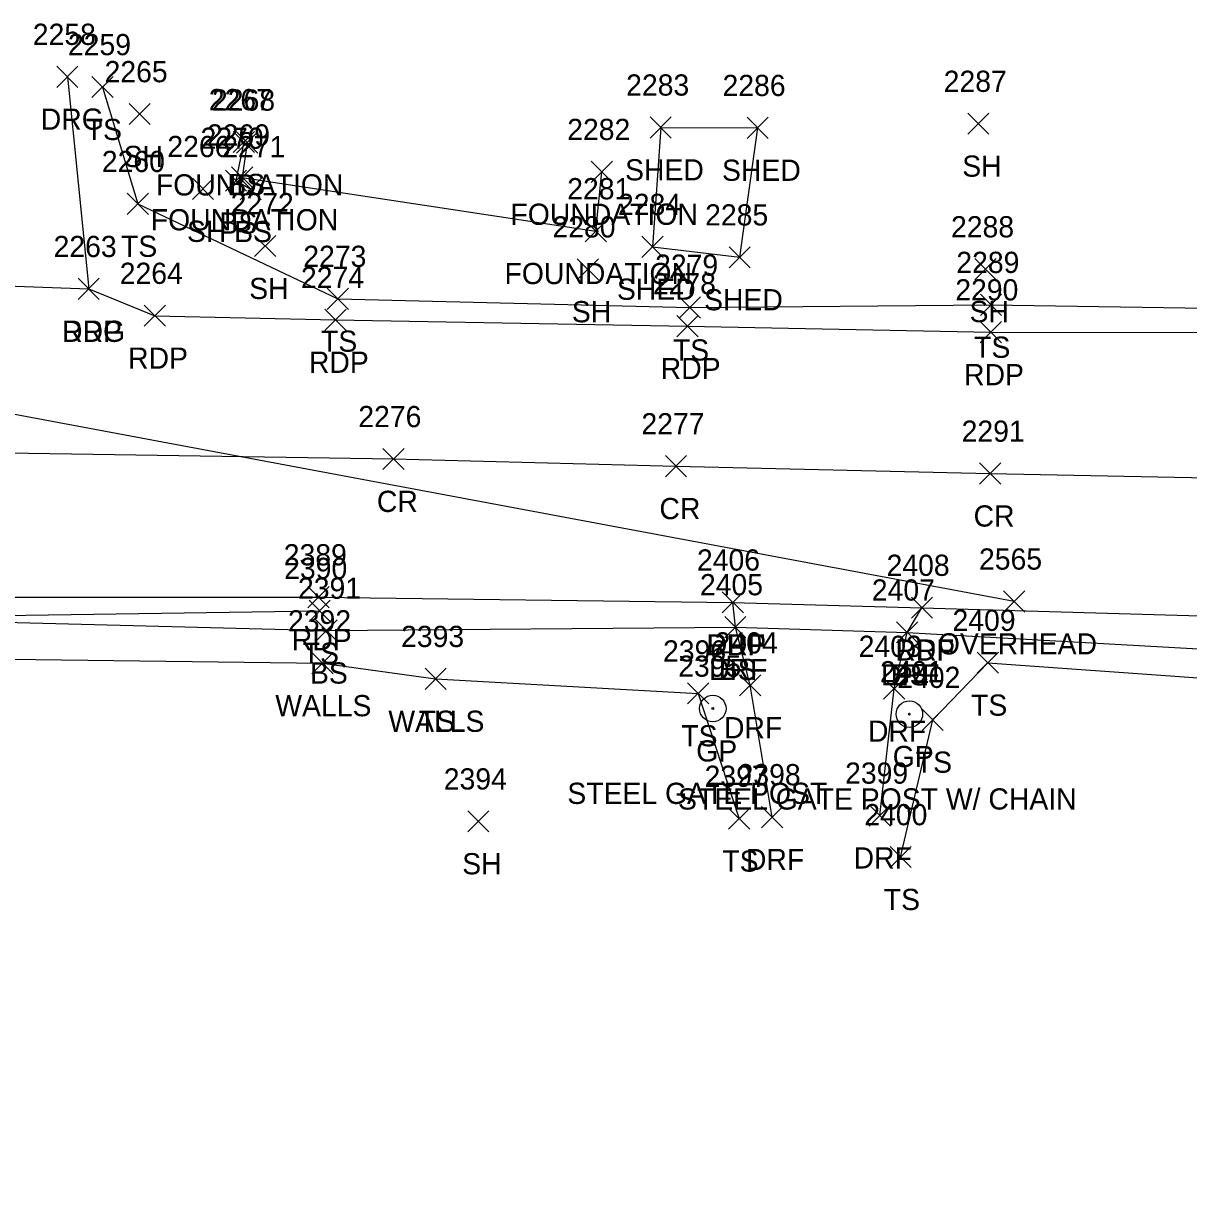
# Model space of a CAD drawing. Extents: x 1611797 to 1633212, y 298978 to 305475.
# Drawn here: x 1615051.7 to 1615161.6, y 301442.9 to 301553.2 of the extents above; entities that cross this region are included whole.
import ezdxf

# ---------------------------------------------------------------- set-up
doc = ezdxf.new("R2010")
doc.units = 0
for name, color, linetype in [('L_A', 7, 'Continuous'), ('L_I', 7, 'Continuous'), ('L_TIC', 7, 'Continuous'), ('LBC', 7, 'Continuous'), ('LELB', 7, 'Continuous'), ('LWS', 7, 'Continuous'), ('P_A', 7, 'Continuous'), ('P_I', 7, 'Continuous'), ('P_TIC', 7, 'Continuous'), ('PET', 7, 'Continuous'), ('PRC', 7, 'Continuous'), ('R_A', 7, 'Continuous'), ('R_C', 7, 'Continuous'), ('R_I', 7, 'Continuous'), ('R_TIC', 7, 'Continuous'), ('RDF', 7, 'Continuous'), ('RDG', 7, 'Continuous'), ('RGP', 7, 'Continuous'), ('U_A', 7, 'Continuous'), ('U_I', 7, 'Continuous'), ('U_TIC', 7, 'Continuous'), ('UCO', 7, 'Continuous')]:
    doc.layers.add(name, color=color, linetype=linetype)

msp = doc.modelspace()

# ---------------------------------------------------------------- linework, layer by layer
at = {"layer": 'L_TIC'}
for points in [[(1615058.18, 301546.2), (1615060.18, 301548.2)], [(1615060.18, 301546.2), (1615058.18, 301548.2)], [(1615061.68, 301543.65), (1615063.68, 301545.65)], [(1615063.68, 301543.65), (1615061.68, 301545.65)], [(1615110.82, 301542.39), (1615112.82, 301544.39)], [(1615112.82, 301542.39), (1615110.82, 301544.39)], [(1615110.82, 301542.39), (1615112.82, 301544.39)], [(1615112.82, 301542.39), (1615110.82, 301544.39)], [(1615119.97, 301542.35), (1615121.97, 301544.35)], [(1615121.97, 301542.35), (1615119.97, 301544.35)], [(1615119.97, 301542.35), (1615121.97, 301544.35)], [(1615121.97, 301542.35), (1615119.97, 301544.35)], [(1615140.77, 301542.74), (1615142.77, 301544.74)], [(1615142.77, 301542.74), (1615140.77, 301544.74)], [(1615071.51, 301541.01), (1615073.51, 301543.01)], [(1615073.51, 301541.01), (1615071.51, 301543.01)], [(1615071.81, 301540.97), (1615073.81, 301542.97)], [(1615073.81, 301540.97), (1615071.81, 301542.97)], [(1615105.26, 301538.2), (1615107.26, 301540.2)], [(1615107.26, 301538.2), (1615105.26, 301540.2)], [(1615070.76, 301537.37), (1615072.76, 301539.37)], [(1615072.76, 301537.37), (1615070.76, 301539.37)], [(1615071.34, 301537.68), (1615073.34, 301539.68)], [(1615073.34, 301537.68), (1615071.34, 301539.68)], [(1615067.65, 301536.59), (1615069.65, 301538.59)], [(1615069.65, 301536.59), (1615067.65, 301538.59)], [(1615072.15, 301536.57), (1615074.15, 301538.57)], [(1615074.15, 301536.57), (1615072.15, 301538.57)], [(1615061.51, 301535.18), (1615063.51, 301537.18)], [(1615063.51, 301535.18), (1615061.51, 301537.18)], [(1615104.7, 301532.61), (1615106.7, 301534.61)], [(1615106.7, 301532.61), (1615104.7, 301534.61)], [(1615073.52, 301531.2), (1615075.52, 301533.2)], [(1615075.52, 301531.2), (1615073.52, 301533.2)], [(1615110.05, 301531.13), (1615112.05, 301533.13)], [(1615112.05, 301531.13), (1615110.05, 301533.13)], [(1615118.27, 301530.14), (1615120.27, 301532.14)], [(1615120.27, 301530.14), (1615118.27, 301532.14)], [(1615103.95, 301529.01), (1615105.95, 301531.01)], [(1615105.95, 301529.01), (1615103.95, 301531.01)], [(1615141.46, 301529.02), (1615143.46, 301531.02)], [(1615143.46, 301529.02), (1615141.46, 301531.02)], [(1615080.37, 301526.23), (1615082.37, 301528.23)], [(1615082.37, 301526.23), (1615080.37, 301528.23)], [(1615141.97, 301525.66), (1615143.97, 301527.66)], [(1615143.97, 301525.66), (1615141.97, 301527.66)], [(1615113.56, 301525.4), (1615115.56, 301527.4)], [(1615115.56, 301525.4), (1615113.56, 301527.4)], [(1615078.65, 301496.8), (1615080.65, 301498.8)], [(1615080.65, 301496.8), (1615078.65, 301498.8)], [(1615079.3, 301494.93), (1615081.3, 301496.93)], [(1615081.3, 301494.93), (1615079.3, 301496.93)], [(1615117.86, 301495.26), (1615119.86, 301497.26)], [(1615119.86, 301495.26), (1615117.86, 301497.26)], [(1615134.07, 301494.76), (1615136.07, 301496.76)], [(1615136.07, 301494.76), (1615134.07, 301496.76)], [(1615078.93, 301491.85), (1615080.93, 301493.85)], [(1615080.93, 301491.85), (1615078.93, 301493.85)], [(1615141.68, 301491.9), (1615143.68, 301493.9)], [(1615143.68, 301491.9), (1615141.68, 301493.9)], [(1615089.59, 301490.38), (1615091.59, 301492.38)], [(1615091.59, 301490.38), (1615089.59, 301492.38)], [(1615089.59, 301490.38), (1615091.59, 301492.38)], [(1615091.59, 301490.38), (1615089.59, 301492.38)], [(1615114.35, 301489.01), (1615116.35, 301491.01)], [(1615116.35, 301489.01), (1615114.35, 301491.01)], [(1615136.47, 301486.52), (1615138.47, 301488.52)], [(1615138.47, 301486.52), (1615136.47, 301488.52)], [(1615118.22, 301477.19), (1615120.22, 301479.19)], [(1615120.22, 301477.19), (1615118.22, 301479.19)], [(1615093.62, 301476.94), (1615095.62, 301478.94)], [(1615095.62, 301476.94), (1615093.62, 301478.94)], [(1615133.45, 301473.57), (1615135.45, 301475.57)], [(1615135.45, 301473.57), (1615133.45, 301475.57)]]:
    msp.add_lwpolyline(points, dxfattribs=at)
at = {"layer": 'LBC'}
for points in [[(1615111.82, 301543.39), (1615111.05, 301532.13), (1615119.27, 301531.14), (1615120.97, 301543.35)], [(1615111.82, 301543.39), (1615120.97, 301543.35)], [(1615072.81, 301541.97), (1615072.34, 301538.68), (1615105.7, 301533.61), (1615106.26, 301539.2)]]:
    msp.add_lwpolyline(points, dxfattribs=at)
at = {"layer": 'LELB'}
for points in [[(1615059.18, 301547.2), (1615062.51, 301536.18), (1615081.37, 301527.23), (1615114.56, 301526.4), (1615142.97, 301526.66), (1615173.5, 301526.19), (1615179.61, 301530.25), (1615183.9, 301542.38)], [(1615072.51, 301542.01), (1615071.76, 301538.37), (1615073.15, 301537.57)], [(1614397.99, 301442.92), (1614427.41, 301447.99), (1614467.33, 301454.21), (1614500.14, 301459.48), (1614527.47, 301463.02), (1614565.7, 301469.85), (1614602.21, 301474.32), (1614642.74, 301479.39), (1614671.43, 301482.88), (1614707.96, 301487.6), (1614751.26, 301491.29), (1614776.62, 301492.25), (1614790.7, 301492.68), (1614828.78, 301494.15), (1614870.95, 301494.61), (1614916.31, 301494.84), (1614940.92, 301495.39), (1614991.32, 301496.48), (1615024.25, 301496.97), (1615079.65, 301497.8)], [(1614828.4, 301489.61), (1614870.93, 301489.98), (1614915.2, 301490.29), (1614941, 301490.5), (1614991.24, 301495.14), (1615023.72, 301494.95), (1615046.23, 301496.83), (1615080.3, 301495.93), (1615118.86, 301496.26), (1615135.07, 301495.76), (1615182.71, 301493.09)], [(1615134.45, 301474.57), (1615137.47, 301487.52), (1615142.68, 301492.9), (1615182.79, 301490.04), (1615200.1, 301488.13), (1615232.28, 301484.35), (1615283.85, 301485.18), (1615309.14, 301482.74)], [(1615090.59, 301491.38), (1615115.35, 301490.01), (1615119.22, 301478.19)]]:
    msp.add_lwpolyline(points, dxfattribs=at)
at = {"layer": 'LWS'}
msp.add_lwpolyline([(1615042.98, 301493.34), (1615079.93, 301492.85), (1615090.59, 301491.38)], dxfattribs=at)
at = {"layer": 'P_TIC'}
for points in [[(1615056.87, 301527.16), (1615058.87, 301529.16)], [(1615058.87, 301527.16), (1615056.87, 301529.16)], [(1615063.1, 301524.63), (1615065.1, 301526.63)], [(1615065.1, 301524.63), (1615063.1, 301526.63)], [(1615080.15, 301524.24), (1615082.15, 301526.24)], [(1615082.15, 301524.24), (1615080.15, 301526.24)], [(1615113.34, 301523.65), (1615115.34, 301525.65)], [(1615115.34, 301523.65), (1615113.34, 301525.65)], [(1615141.95, 301523.07), (1615143.95, 301525.07)], [(1615143.95, 301523.07), (1615141.95, 301525.07)], [(1615085.61, 301511.12), (1615087.61, 301513.12)], [(1615087.61, 301511.12), (1615085.61, 301513.12)], [(1615112.26, 301510.44), (1615114.26, 301512.44)], [(1615114.26, 301510.44), (1615112.26, 301512.44)], [(1615141.89, 301509.74), (1615143.89, 301511.74)], [(1615143.89, 301509.74), (1615141.89, 301511.74)], [(1615078.54, 301498.08), (1615080.54, 301500.08)], [(1615080.54, 301498.08), (1615078.54, 301500.08)], [(1615117.63, 301497.59), (1615119.63, 301499.59)], [(1615119.63, 301497.59), (1615117.63, 301499.59)], [(1615135.46, 301497.09), (1615137.46, 301499.09)], [(1615137.46, 301497.09), (1615135.46, 301499.09)]]:
    msp.add_lwpolyline(points, dxfattribs=at)
at = {"layer": 'PET'}
for points in [[(1614788.72, 301523.73), (1614827.23, 301525.41), (1614870.98, 301525.9), (1614915.5, 301526.45), (1614947.72, 301526.56), (1615002.72, 301526.39), (1615034.13, 301526.35), (1615038.79, 301528.87), (1615057.87, 301528.16), (1615064.1, 301525.63), (1615081.15, 301525.24), (1615114.34, 301524.65), (1615142.95, 301524.07), (1615174.41, 301524.04)], [(1614791.19, 301496.95), (1614828.91, 301498.47), (1614871.19, 301499.14), (1614916.52, 301499.85), (1614942.85, 301499.63), (1614991.43, 301499.63), (1615024.63, 301499.6), (1615046.82, 301499.09), (1615079.54, 301499.08), (1615118.63, 301498.59), (1615136.46, 301498.09), (1615183.51, 301496.74)]]:
    msp.add_lwpolyline(points, dxfattribs=at)
at = {"layer": 'PRC'}
msp.add_lwpolyline([(1614363.42, 301453.92), (1614394.65, 301458.77), (1614425.51, 301463.7), (1614464.79, 301470.26), (1614497.93, 301475.41), (1614523.39, 301479.49), (1614563.69, 301485.47), (1614599.72, 301490.73), (1614640.43, 301496.25), (1614669.39, 301499.77), (1614706.96, 301503.6), (1614752.46, 301507.37), (1614790.97, 301509.52), (1614828.29, 301511.16), (1614871, 301512.22), (1614916.11, 301513.02), (1614945.75, 301513.16), (1615002.39, 301512.78), (1615048.11, 301512.72), (1615086.61, 301512.12), (1615113.26, 301511.44), (1615142.89, 301510.74), (1615196.64, 301509.68)], dxfattribs=at)
at = {"layer": 'R_TIC'}
for points in [[(1615054.86, 301547.17), (1615056.86, 301549.17)], [(1615056.86, 301547.17), (1615054.86, 301549.17)], [(1615056.87, 301527.16), (1615058.87, 301529.16)], [(1615058.87, 301527.16), (1615056.87, 301529.16)], [(1615117.63, 301497.59), (1615119.63, 301499.59)], [(1615119.63, 301497.59), (1615117.63, 301499.59)], [(1615135.46, 301497.09), (1615137.46, 301499.09)], [(1615137.46, 301497.09), (1615135.46, 301499.09)], [(1615117.86, 301495.26), (1615119.86, 301497.26)], [(1615119.86, 301495.26), (1615117.86, 301497.26)], [(1615134.07, 301494.76), (1615136.07, 301496.76)], [(1615136.07, 301494.76), (1615134.07, 301496.76)], [(1615119.25, 301489.77), (1615121.25, 301491.77)], [(1615121.25, 301489.77), (1615119.25, 301491.77)], [(1615132.83, 301489.45), (1615134.83, 301491.45)], [(1615134.83, 301489.45), (1615132.83, 301491.45)], [(1615121.33, 301477.34), (1615123.33, 301479.34)], [(1615123.33, 301477.34), (1615121.33, 301479.34)], [(1615131.48, 301477.49), (1615133.48, 301479.49)], [(1615133.48, 301477.49), (1615131.48, 301479.49)]]:
    msp.add_lwpolyline(points, dxfattribs=at)
at = {"layer": 'RDF'}
for points in [[(1615122.33, 301478.34), (1615120.25, 301490.77), (1615118.86, 301496.26), (1615118.63, 301498.59)], [(1615132.48, 301478.49), (1615133.83, 301490.45), (1615135.07, 301495.76), (1615136.46, 301498.09)]]:
    msp.add_lwpolyline(points, dxfattribs=at)
at = {"layer": 'RDG'}
msp.add_lwpolyline([(1615055.86, 301548.17), (1615057.87, 301528.16)], dxfattribs=at)
at = {"layer": 'RGP'}
for p, q in [((1615116.73, 301488.58), (1615116.73, 301488.58)), ((1615135.27, 301488.05), (1615135.27, 301488.05))]:
    msp.add_line(p, q, dxfattribs=at)
for centre, radius in [((1615116.73, 301488.58), 1.25), ((1615135.27, 301488.05), 1.25), ((1615116.73, 301488.58), 0.0833), ((1615135.27, 301488.05), 0.0833)]:
    msp.add_circle(centre, radius, dxfattribs=at)
at = {"layer": 'U_TIC'}
for points in [[(1615144.15, 301497.68), (1615146.15, 301499.68)], [(1615146.15, 301497.68), (1615144.15, 301499.68)]]:
    msp.add_lwpolyline(points, dxfattribs=at)
at = {"layer": 'UCO'}
msp.add_lwpolyline([(1615145.15, 301498.68), (1615000.44, 301525.73)], dxfattribs=at)

# ---------------------------------------------------------------- texts
at = {"layer": 'L_A'}
for s, p in [('TS', (1615057.59, 301542.2)), ('SH', (1615061.16, 301539.65)), ('SHED', (1615108.46, 301538.39)), ('SHED', (1615108.46, 301538.39)), ('SHED', (1615117.6, 301538.35)), ('SHED', (1615117.6, 301538.35)), ('SH', (1615140.26, 301538.74)), ('FOUNDATION', (1615064.21, 301536.97)), ('BS', (1615070.95, 301537.01)), ('FOUNDATION', (1615063.73, 301533.68)), ('BS', (1615070.2, 301533.37)), ('FOUNDATION', (1615097.65, 301534.2)), ('SH', (1615067.14, 301532.59)), ('BS', (1615071.59, 301532.57)), ('TS', (1615060.92, 301531.18)), ('FOUNDATION', (1615097.09, 301528.61)), ('SH', (1615073.01, 301527.2)), ('SHED', (1615107.69, 301527.13)), ('SHED', (1615115.91, 301526.14)), ('SH', (1615103.44, 301525.01)), ('SH', (1615140.95, 301525.02)), ('TS', (1615079.78, 301522.23)), ('TS', (1615112.97, 301521.4)), ('TS', (1615141.38, 301521.66)), ('TS', (1615078.06, 301492.8)), ('BS', (1615078.74, 301490.93)), ('BS', (1615117.3, 301491.26)), ('BS', (1615133.51, 301490.76)), ('WALLS', (1615075.47, 301487.85)), ('TS', (1615141.09, 301487.9)), ('WALLS', (1615086.13, 301486.38)), ('TS', (1615089, 301486.38)), ('TS', (1615113.76, 301485.01)), ('TS', (1615135.88, 301482.52)), ('SH', (1615093.1, 301472.94)), ('TS', (1615117.63, 301473.19)), ('TS', (1615132.86, 301469.57))]:
    msp.add_text(s, height=2, dxfattribs=at).set_placement(p)
at = {"layer": 'L_I'}
for s, p in [('2259', (1615055.91, 301550.2)), ('2265', (1615059.37, 301547.65)), ('2287', (1615138.51, 301546.74)), ('2283', (1615108.56, 301546.39)), ('2283', (1615108.56, 301546.39)), ('2286', (1615117.65, 301546.35)), ('2286', (1615117.65, 301546.35)), ('2267', (1615069.2, 301545.01)), ('2268', (1615069.5, 301544.97)), ('2282', (1615103, 301542.2)), ('2270', (1615068.42, 301541.37)), ('2269', (1615069.02, 301541.68)), ('2266', (1615065.29, 301540.59)), ('2271', (1615070.46, 301540.57)), ('2260', (1615059.11, 301539.18)), ('2281', (1615103, 301536.61)), ('2272', (1615071.26, 301535.2)), ('2284', (1615107.79, 301535.13)), ('2285', (1615116.01, 301534.14)), ('2280', (1615101.61, 301533.01)), ('2288', (1615139.2, 301533.02)), ('2273', (1615078.11, 301530.23)), ('2279', (1615111.29, 301529.4)), ('2289', (1615139.7, 301529.66)), ('2390', (1615076.31, 301500.8)), ('2405', (1615115.52, 301499.26)), ('2391', (1615077.61, 301498.93)), ('2407', (1615131.73, 301498.76)), ('2392', (1615076.67, 301495.85)), ('2409', (1615139.34, 301495.9)), ('2393', (1615087.33, 301494.38)), ('2393', (1615087.33, 301494.38)), ('2396', (1615112.04, 301493.01)), ('2402', (1615134.13, 301490.52)), ('2394', (1615091.36, 301480.94)), ('2397', (1615115.96, 301481.19)), ('2400', (1615131.02, 301477.57))]:
    msp.add_text(s, height=2, dxfattribs=at).set_placement(p)
at = {"layer": 'P_A'}
for s, p in [('RDP', (1615055.36, 301523.16)), ('RDP', (1615061.59, 301520.63)), ('RDP', (1615078.64, 301520.24)), ('RDP', (1615111.82, 301519.65)), ('RDP', (1615140.43, 301519.07)), ('CR', (1615085.05, 301507.12)), ('CR', (1615111.7, 301506.44)), ('CR', (1615141.33, 301505.74)), ('RDP', (1615077.03, 301494.08)), ('RDP', (1615116.12, 301493.59)), ('RDP', (1615133.94, 301493.09))]:
    msp.add_text(s, height=2, dxfattribs=at).set_placement(p)
at = {"layer": 'P_I'}
for s, p in [('2263', (1615054.56, 301531.16)), ('2264', (1615060.8, 301528.63)), ('2274', (1615077.89, 301528.24)), ('2278', (1615111.08, 301527.65)), ('2290', (1615139.6, 301527.07)), ('2276', (1615083.3, 301515.12)), ('2277', (1615110, 301514.44)), ('2291', (1615140.2, 301513.74)), ('2389', (1615076.27, 301502.08)), ('2406', (1615115.24, 301501.59)), ('2408', (1615133.12, 301501.09))]:
    msp.add_text(s, height=2, dxfattribs=at).set_placement(p)
at = {"layer": 'R_A'}
for s, p in [('DRG', (1615053.35, 301543.17)), ('DRG', (1615055.36, 301523.16)), ('DRF', (1615116.17, 301493.59)), ('DRF', (1615133.99, 301493.09)), ('DRF', (1615116.39, 301491.26)), ('DRF', (1615132.61, 301490.76)), ('DRF', (1615117.79, 301485.77)), ('DRF', (1615131.37, 301485.45)), ('GP', (1615115.17, 301483.58)), ('GP', (1615133.7, 301483.05)), ('DRF', (1615119.86, 301473.34)), ('DRF', (1615130.01, 301473.49))]:
    msp.add_text(s, height=2, dxfattribs=at).set_placement(p)
at = {"layer": 'R_C'}
for s, p in [('STEEL GATE POST', (1615103.01, 301479.58)), ('STEEL GATE POST W/ CHAIN', (1615113.45, 301479.05))]:
    msp.add_text(s, height=2, dxfattribs=at).set_placement(p)
at = {"layer": 'R_I'}
for s, p in [('2258', (1615052.6, 301551.17)), ('2263', (1615054.56, 301531.16)), ('2406', (1615115.24, 301501.59)), ('2408', (1615133.12, 301501.09)), ('2405', (1615115.52, 301499.26)), ('2407', (1615131.73, 301498.76)), ('2404', (1615116.91, 301493.77)), ('2403', (1615130.49, 301493.45)), ('2395', (1615113.47, 301491.58)), ('2401', (1615132.5, 301491.05)), ('2398', (1615119.07, 301481.34)), ('2399', (1615129.21, 301481.49))]:
    msp.add_text(s, height=2, dxfattribs=at).set_placement(p)
at = {"layer": 'U_A'}
msp.add_text('OVERHEAD', height=2, dxfattribs=at).set_placement((1615137.96, 301493.68))
at = {"layer": 'U_I'}
msp.add_text('2565', height=2, dxfattribs=at).set_placement((1615141.84, 301501.68))

doc.saveas('drawing.dxf')
